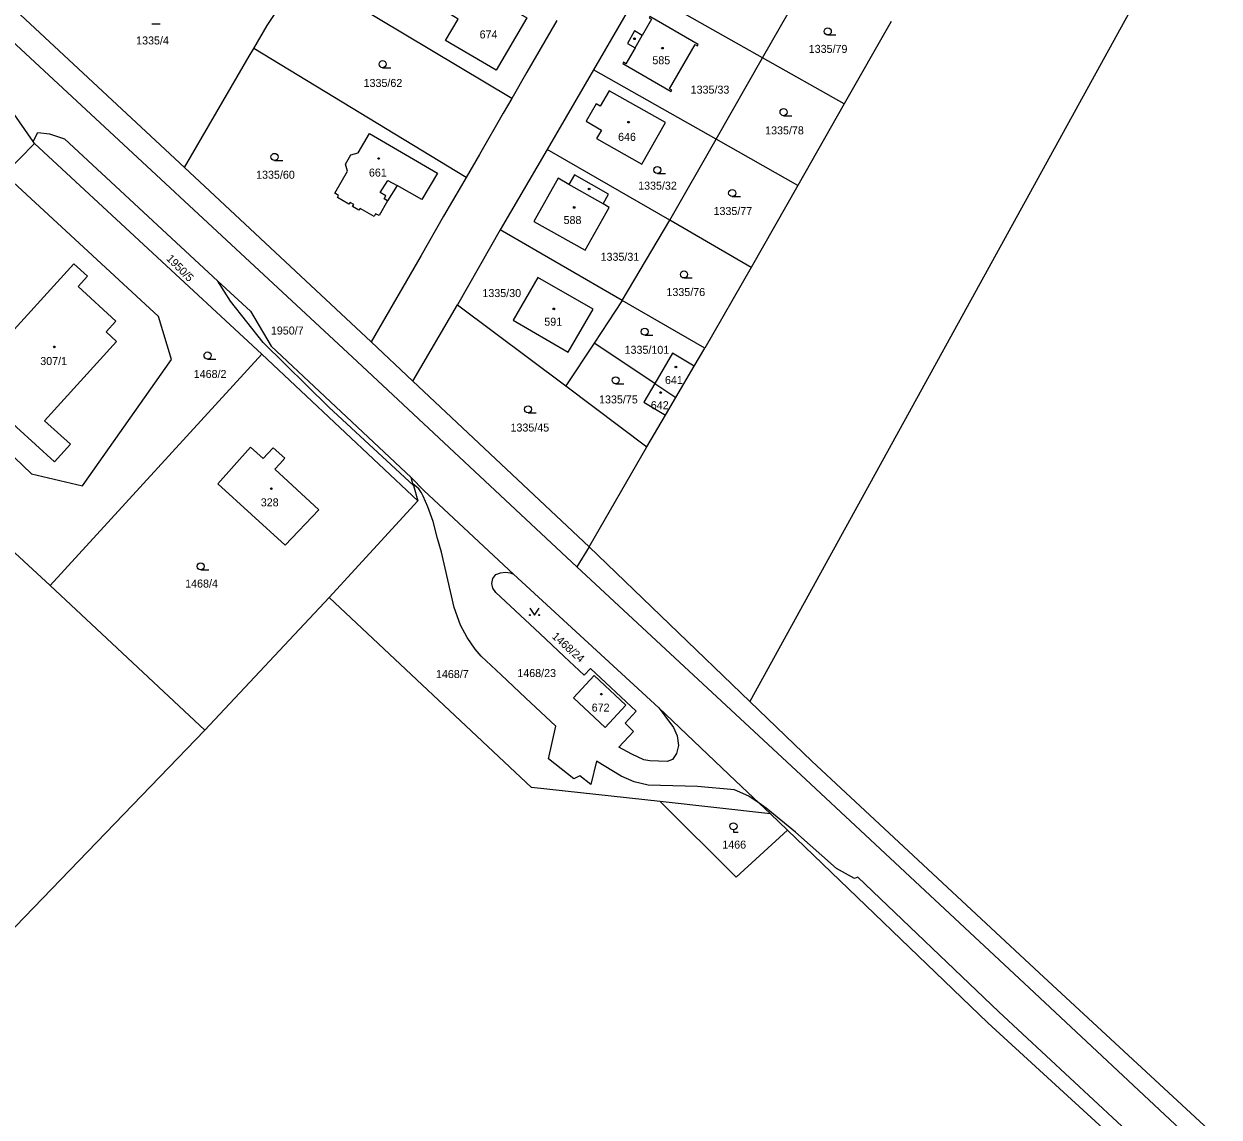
# Model space of a CAD drawing. Extents: x -793666 to -785424, y -1118958 to -1108761.
# Drawn here: x -788012.6 to -787758.8, y -1117098.1 to -1116866 of the extents above; entities that cross this region are included whole.
import ezdxf

# ---------------------------------------------------------------- set-up
doc = ezdxf.new("R2010")
doc.units = 0
for name, color, linetype in [('Hranice parcel', 7, 'Continuous'), ('Parcelní čísla', 7, 'Continuous'), ('Vnitřní kresba', 7, 'Continuous'), ('Značky budov', 7, 'Continuous'), ('Značky kultur', 7, 'Continuous')]:
    doc.layers.add(name, color=color, linetype=linetype)

msp = doc.modelspace()

# ---------------------------------------------------------------- linework, layer by layer
at = {"layer": 'Hranice parcel'}
for p, q in [((-787707.44, -1116735.64), (-787858.42, -1117009.87)), ((-787855.73, -1116873.19), (-787845.74, -1116855.72)), ((-787881.69, -1116858.55), (-787891.61, -1116875.72)), ((-787855.73, -1116873.19), (-787881.69, -1116858.55)), ((-787978.53, -1116896.51), (-788015.35, -1116862.16)), ((-787828.43, -1116865.47), (-787838.37, -1116882.97)), ((-787918.69, -1116898.59), (-787963.78, -1116871.2)), ((-787865.57, -1116890.45), (-787855.73, -1116873.19)), ((-787838.37, -1116882.97), (-787855.73, -1116873.19)), ((-788010.66, -1116890.98), (-788022.19, -1116874.41)), ((-787891.61, -1116875.72), (-787901.45, -1116892.65)), ((-787865.57, -1116890.45), (-787891.61, -1116875.72)), ((-787838.37, -1116882.97), (-787848.21, -1116900.27)), ((-788016.7, -1116897.93), (-788010.38, -1116891.39)), ((-788010.38, -1116891.39), (-788010.66, -1116890.98)), ((-787962.07, -1116936.13), (-788010.38, -1116891.39)), ((-787875.45, -1116907.69), (-787865.57, -1116890.45)), ((-787848.21, -1116900.27), (-787865.57, -1116890.45)), ((-787901.45, -1116892.65), (-787911.49, -1116909.73)), ((-787875.45, -1116907.69), (-787901.45, -1116892.65)), ((-787938.87, -1116933.51), (-787978.53, -1116896.51)), ((-787848.21, -1116900.27), (-787858.14, -1116917.7)), ((-787911.49, -1116909.73), (-787920.5, -1116925.61)), ((-787885.51, -1116924.75), (-787911.49, -1116909.73)), ((-787885.51, -1116924.75), (-787875.45, -1116907.69)), ((-787858.14, -1116917.7), (-787875.45, -1116907.69)), ((-787858.14, -1116917.7), (-787868.02, -1116934.87)), ((-787885.51, -1116924.75), (-787891.51, -1116933.8)), ((-787868.02, -1116934.87), (-787885.51, -1116924.75)), ((-787930.03, -1116941.85), (-787920.5, -1116925.61)), ((-787920.5, -1116925.61), (-787897.51, -1116942.86)), ((-787930.03, -1116941.85), (-787938.87, -1116933.51)), ((-787891.51, -1116933.8), (-787897.51, -1116942.86)), ((-787878.64, -1116942.34), (-787891.51, -1116933.8)), ((-787870.23, -1116938.64), (-787868.02, -1116934.87)), ((-787962.07, -1116936.13), (-788007.01, -1116985.23)), ((-787928.94, -1116967.23), (-787962.07, -1116936.13)), ((-787874.15, -1116945.32), (-787870.23, -1116938.64)), ((-787892.56, -1116976.99), (-787930.03, -1116941.85)), ((-787897.51, -1116942.86), (-787880.29, -1116955.77)), ((-787878.64, -1116942.34), (-787874.15, -1116945.32)), ((-787876.33, -1116949.03), (-787874.15, -1116945.32)), ((-787880.29, -1116955.77), (-787876.33, -1116949.03)), ((-787892.56, -1116976.99), (-787880.29, -1116955.77)), ((-788034.85, -1116959.6), (-788007.01, -1116985.23)), ((-787929.97, -1116963.62), (-787930.34, -1116962.32)), ((-787928.75, -1116964.73), (-787929.97, -1116963.62)), ((-787929.97, -1116963.62), (-787929.87, -1116963.97)), ((-787929.87, -1116963.97), (-787928.94, -1116967.23)), ((-787947.79, -1116987.76), (-787928.94, -1116967.23)), ((-787858.42, -1117009.87), (-787892.56, -1116976.99)), ((-787909.33, -1116982.52), (-787908.62, -1116982.8)), ((-787908.62, -1116982.8), (-787877.78, -1117011.19)), ((-788007.01, -1116985.23), (-787974.15, -1117015.9)), ((-787947.79, -1116987.76), (-787974.15, -1117015.9)), ((-787877.78, -1117011.19), (-787876.45, -1117012.92)), ((-787974.15, -1117015.9), (-788075.38, -1117120.72)), ((-787854.06, -1117033.67), (-787877.44, -1117031.11)), ((-787856.45, -1117031.42), (-787854.06, -1117033.67)), ((-787854.06, -1117033.67), (-787850.41, -1117037.18))]:
    msp.add_line(p, q, dxfattribs=at)
for points in [[(-787892.56, -1116976.99), (-787895.19, -1116981.23), (-787941.8, -1116937.65), (-788018.27, -1116866.79), (-788038.98, -1116846.21), (-788057.86, -1116825), (-788078.06, -1116797.96), (-788091.43, -1116783.54), (-788101.65, -1116776.74), (-788123.35, -1116751.89), (-788142.7, -1116729.68), (-788154.86, -1116714.68), (-788158.83, -1116708.96), (-788160.26, -1116705.12), (-788161.73, -1116697.18), (-788161.16, -1116678.39), (-788158.78, -1116640.39), (-788158.44, -1116620.71), (-788158.79, -1116611.56), (-788160.53, -1116602.53)], [(-787909.01, -1116881.83), (-787937.28, -1116864.89), (-787954.44, -1116854.61)], [(-787963.78, -1116871.2), (-787960.95, -1116866.33), (-787955.61, -1116858.33), (-787955.9, -1116857.63)], [(-787920.37, -1116864.97), (-787923.16, -1116863.26), (-787921.65, -1116860.75), (-787919.28, -1116856.82), (-787905.77, -1116864.74), (-787912.32, -1116875.81), (-787923.06, -1116869.5), (-787920.37, -1116864.97)], [(-787899.44, -1116865.27), (-787901.99, -1116869.68), (-787905.78, -1116876.25), (-787909.01, -1116881.83)], [(-787875.5, -1116879.78), (-787870.06, -1116870.36), (-787869.54, -1116870.66), (-787869.38, -1116870.38), (-787879.65, -1116864.45), (-787879.81, -1116864.72), (-787879.3, -1116865.02), (-787881.27, -1116868.44), (-787882.91, -1116867.5), (-787884.44, -1116870.16), (-787882.81, -1116871.11), (-787884.74, -1116874.44), (-787885.25, -1116874.14), (-787885.41, -1116874.42), (-787875.14, -1116880.35), (-787874.98, -1116880.08), (-787875.5, -1116879.78)], [(-787978.53, -1116896.51), (-787973.37, -1116887.7), (-787968.56, -1116879.43), (-787964.76, -1116872.88), (-787963.78, -1116871.2)], [(-787909.01, -1116881.83), (-787910.83, -1116884.98), (-787915.87, -1116893.71), (-787918.69, -1116898.59)], [(-787890.96, -1116890.35), (-787881.39, -1116895.81), (-787876.33, -1116886.94), (-787888.27, -1116880.2), (-787890.22, -1116883.49), (-787891.07, -1116882.98), (-787893.21, -1116886.66), (-787889.92, -1116888.54), (-787890.96, -1116890.35)], [(-788010.66, -1116890.98), (-788009.63, -1116889.02), (-788007.18, -1116889.3), (-788003.95, -1116890.43), (-787971.39, -1116920.58)], [(-787941.61, -1116893.34), (-787939.22, -1116889.26), (-787924.8, -1116897.72), (-787928.1, -1116903.29), (-787933.35, -1116900.31), (-787935.35, -1116903.54), (-787937.17, -1116906.67), (-787937.9, -1116906.31), (-787938.25, -1116906.85), (-787941.22, -1116905.17), (-787941.48, -1116905.55), (-787942.79, -1116904.75), (-787942.52, -1116904.33), (-787943.34, -1116903.88), (-787943.57, -1116904.28), (-787946.01, -1116902.83), (-787945.81, -1116902.45), (-787946.56, -1116901.96), (-787943.88, -1116897.27), (-787944.3, -1116895.76), (-787943.18, -1116893.82), (-787941.61, -1116893.34)], [(-788024.5, -1116914.01), (-788021.36, -1116914.26), (-788025.63, -1116944.35), (-788021.8, -1116951.18), (-788010.97, -1116961.52), (-788000.13, -1116964.06), (-787981.26, -1116937.26), (-787984.02, -1116928.1), (-788016.7, -1116897.93)], [(-787918.69, -1116898.59), (-787919.67, -1116900.27), (-787923.46, -1116906.84), (-787928.26, -1116915.14), (-787938.87, -1116933.51)], [(-787893.41, -1116914.03), (-787888.29, -1116904.97), (-787889.61, -1116904.17), (-787888.48, -1116902.14), (-787895.69, -1116898.01), (-787896.85, -1116900.07), (-787899.13, -1116898.77), (-787904.28, -1116907.94), (-787893.41, -1116914.03)], [(-787908.7, -1116928.9), (-787896.99, -1116935.66), (-787891.71, -1116926.53), (-787903.44, -1116919.82), (-787908.7, -1116928.9)], [(-787929.87, -1116963.97), (-787947.85, -1116947.39), (-787961.79, -1116933.61), (-787968.73, -1116924.87), (-787971.39, -1116920.58)], [(-787971.39, -1116920.58), (-787964.48, -1116926.98), (-787960.1, -1116934.38), (-787930.34, -1116962.32)], [(-787870.23, -1116938.64), (-787874.87, -1116935.92), (-787878.64, -1116942.34)], [(-787878.64, -1116942.34), (-787880.97, -1116946.31), (-787876.33, -1116949.03)], [(-787958.27, -1116959.41), (-787957.18, -1116958.22), (-787959.7, -1116956), (-787960.78, -1116957.17), (-787961.77, -1116958.26), (-787964.46, -1116955.87), (-787971.43, -1116963.63), (-787957.12, -1116976.63), (-787949.96, -1116969.17), (-787959.29, -1116960.52), (-787958.27, -1116959.41)], [(-787930.34, -1116962.32), (-787927.69, -1116965.05), (-787908.62, -1116982.8)], [(-787856.45, -1117031.42), (-787858.61, -1117029.93), (-787861.72, -1117028.62), (-787869.52, -1117027.86), (-787880.03, -1117027.64), (-787882.98, -1117026.93), (-787885.74, -1117025.73), (-787890.97, -1117022.53), (-787892.2, -1117027.45), (-787894.57, -1117025.61), (-787895.78, -1117026.24), (-787901.2, -1117022.05), (-787899.6, -1117015.11), (-787906.04, -1117009.06), (-787911.23, -1117004.19), (-787915.5, -1117000.24), (-787916.79, -1116998.71), (-787918.45, -1116996.26), (-787919.89, -1116993.64), (-787921.22, -1116989.9), (-787923.92, -1116978.14), (-787924.79, -1116975.26), (-787925.65, -1116971.62), (-787926.83, -1116968.54), (-787927.81, -1116966.26), (-787928.15, -1116965.56), (-787928.75, -1116964.73)], [(-787876.45, -1117012.92), (-787874.63, -1117015.35), (-787873.83, -1117017.17), (-787873.56, -1117019.2), (-787874, -1117020.92), (-787874.87, -1117022.16), (-787876, -1117022.59), (-787879.65, -1117022.47), (-787880.95, -1117022.22), (-787883.5, -1117021.04), (-787886.25, -1117019.55), (-787883.13, -1117016.2), (-787884.88, -1117014.46), (-787882.59, -1117011.89), (-787892.24, -1117002.83), (-787893.62, -1117004.25), (-787897.83, -1117000.28), (-787903.01, -1116995.43), (-787912.41, -1116986.68), (-787912.98, -1116985.8), (-787913.21, -1116984.79), (-787913.03, -1116983.76), (-787912.37, -1116982.9), (-787911.41, -1116982.5), (-787910.34, -1116982.39), (-787909.33, -1116982.52)], [(-787877.44, -1117031.11), (-787904.8, -1117028.12), (-787947.79, -1116987.76)], [(-787889.18, -1117015.4), (-787884.75, -1117010.65), (-787891.48, -1117004.33), (-787895.91, -1117009.05), (-787889.18, -1117015.4)], [(-787877.78, -1117011.19), (-787861.5, -1117026.67), (-787856.45, -1117031.42)], [(-787858.42, -1117009.87), (-787845.29, -1117022.51), (-787796.95, -1117067.42), (-787759.1, -1117102.45), (-787642.26, -1117211.42), (-787625.39, -1117224.6), (-787617.04, -1117229.4), (-787584.6, -1117245.63), (-787536.52, -1117267.58), (-787462.74, -1117303.06), (-787422.02, -1117321.61), (-787417.96, -1117323.48)], [(-787850.41, -1117037.18), (-787861.3, -1117047.17), (-787877.44, -1117031.11)], [(-787714.79, -1117164.99), (-787770.7, -1117112.09), (-787807.86, -1117078.07), (-787850.41, -1117037.18)]]:
    msp.add_lwpolyline(points, dxfattribs=at)
at = {"layer": 'Vnitřní kresba'}
for p, q in [((-787882.81, -1116871.11), (-787881.27, -1116868.44)), ((-787936.95, -1116901.8), (-787935.3, -1116899.21)), ((-787935.3, -1116899.21), (-787933.35, -1116900.31)), ((-787935.72, -1116902.51), (-787936.95, -1116901.8)), ((-787889.61, -1116904.17), (-787896.85, -1116900.07)), ((-787936.07, -1116903.12), (-787935.72, -1116902.51)), ((-787935.35, -1116903.54), (-787936.07, -1116903.12)), ((-788021.44, -1116938.28), (-788001.97, -1116916.91)), ((-788001.97, -1116916.91), (-787999.08, -1116919.53)), ((-787999.08, -1116919.53), (-788001.1, -1116921.75)), ((-788001.1, -1116921.75), (-787993.05, -1116929.08)), ((-787993.05, -1116929.08), (-787995.14, -1116931.37)), ((-787995.14, -1116931.37), (-787992.91, -1116933.4)), ((-787992.91, -1116933.4), (-788008.2, -1116950.23)), ((-788006.09, -1116958.97), (-788018.41, -1116947.76)), ((-788008.2, -1116950.23), (-788002.69, -1116955.24)), ((-788002.69, -1116955.24), (-788006.09, -1116958.97)), ((-787895.19, -1116981.23), (-787847.57, -1117025.42)), ((-787800.16, -1117069.61), (-787847.57, -1117025.42)), ((-787854.94, -1117032.46), (-787856.45, -1117031.42)), ((-787848.72, -1117037.6), (-787854.94, -1117032.46)), ((-787839.99, -1117045.32), (-787848.72, -1117037.6)), ((-787836.23, -1117047.45), (-787839.99, -1117045.32)), ((-787835.5, -1117047.14), (-787836.23, -1117047.45)), ((-787805.54, -1117075.76), (-787835.5, -1117047.14)), ((-787762.23, -1117105.12), (-787800.16, -1117069.61)), ((-787805.54, -1117075.76), (-787768.25, -1117110.3))]:
    msp.add_line(p, q, dxfattribs=at)
at = {"layer": 'Značky budov'}
for centre in [(-787882.94, -1116869.16), (-787876.99, -1116871.15), (-787884.19, -1116886.86), (-787937.27, -1116894.57), (-787892.56, -1116901.03), (-787895.74, -1116904.97), (-787900.07, -1116926.49), (-788006.16, -1116934.56), (-787874.14, -1116938.84), (-787877.35, -1116944.26), (-787960.04, -1116964.67), (-787889.96, -1117008.29)]:
    msp.add_circle(centre, 0.175, dxfattribs=at)
at = {"layer": 'Značky kultur'}
for p, q in [((-787985.43, -1116866), (-787983.68, -1116866)), ((-787841.88, -1116868.35), (-787840.13, -1116868.35)), ((-787936.42, -1116875.29), (-787934.67, -1116875.29)), ((-787851.27, -1116885.48), (-787849.52, -1116885.48)), ((-787959.38, -1116894.98), (-787957.63, -1116894.98)), ((-787878.07, -1116897.77), (-787876.32, -1116897.77)), ((-787862.18, -1116902.66), (-787860.43, -1116902.66)), ((-787872.41, -1116919.94), (-787870.66, -1116919.94)), ((-787880.75, -1116932.09), (-787879, -1116932.09)), ((-787973.6, -1116937.15), (-787971.85, -1116937.15)), ((-787886.93, -1116942.4), (-787885.18, -1116942.4)), ((-787905.53, -1116948.57), (-787903.78, -1116948.57)), ((-787975.06, -1116981.91), (-787973.31, -1116981.91)), ((-787861.9, -1117037.09), (-787861.9, -1117037.59)), ((-787861.9, -1117037.59), (-787860.9, -1117037.59))]:
    msp.add_line(p, q, dxfattribs=at)
msp.add_lwpolyline([(-787905.16, -1116990.01), (-787904.16, -1116991.51), (-787903.16, -1116990.01)], dxfattribs=at)
for centre, radius in [((-787841.88, -1116867.6), 0.75), ((-787936.42, -1116874.54), 0.75), ((-787851.27, -1116884.73), 0.75), ((-787959.38, -1116894.23), 0.75), ((-787878.07, -1116897.02), 0.75), ((-787862.18, -1116901.91), 0.75), ((-787872.41, -1116919.19), 0.75), ((-787880.75, -1116931.34), 0.75), ((-787973.6, -1116936.4), 0.75), ((-787886.93, -1116941.65), 0.75), ((-787905.53, -1116947.82), 0.75), ((-787975.06, -1116981.16), 0.75), ((-787905.16, -1116991.51), 0.1), ((-787903.16, -1116991.51), 0.1), ((-787861.9, -1117036.34), 0.75)]:
    msp.add_circle(centre, radius, dxfattribs=at)

# ---------------------------------------------------------------- texts
at = {"layer": 'Parcelní čísla'}
for s, p in [('1335/4', (-787988.77, -1116870.36)), ('674', (-787915.82, -1116869.08)), ('1335/79', (-787845.92, -1116872.15)), ('585', (-787879.13, -1116874.56)), ('1335/62', (-787940.46, -1116879.38)), ('1335/33', (-787871, -1116880.8)), ('646', (-787886.41, -1116890.83)), ('1335/78', (-787855.18, -1116889.45)), ('1335/60', (-787963.29, -1116898.87)), ('661', (-787939.33, -1116898.41)), ('1335/32', (-787882.15, -1116901.19)), ('1335/77', (-787866.14, -1116906.57)), ('588', (-787897.99, -1116908.48)), ('1335/31', (-787890.13, -1116916.29)), ('1335/30', (-787915.23, -1116923.99)), ('1335/76', (-787876.14, -1116923.77)), ('1950/7', (-787960.15, -1116931.94)), ('591', (-787902.08, -1116930.07)), ('1335/101', (-787885.03, -1116936.03)), ('307/1', (-788009.13, -1116938.42)), ('1468/2', (-787976.54, -1116941.17)), ('641', (-787876.46, -1116942.45)), ('1335/75', (-787890.45, -1116946.57)), ('642', (-787879.46, -1116947.79)), ('1335/45', (-787909.26, -1116952.54)), ('328', (-787962.3, -1116968.42)), ('1468/4', (-787978.36, -1116985.66)), ('1468/7', (-787925.09, -1117004.87)), ('1468/23', (-787907.81, -1117004.66)), ('672', (-787892.02, -1117011.99)), ('1466', (-787864.28, -1117041.08))]:
    msp.add_text(s, height=1.7, dxfattribs=at).set_placement(p)
for s, rotation, p in [('1950/5', 315, (-787982.49, -1116915.96)), ('1468/24', 318, (-787900.6, -1116996.22))]:
    msp.add_text(s, height=1.7, rotation=rotation, dxfattribs=at).set_placement(p)

doc.saveas('drawing.dxf')
